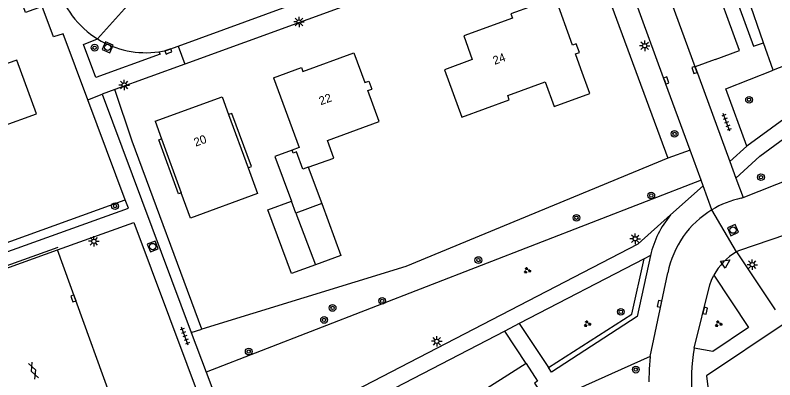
# Model space of a CAD drawing. Extents: x 137999 to 141000, y 397500 to 400501.
# Drawn here: x 138443.6 to 138533.8, y 399864.2 to 399907.5 of the extents above; entities that cross this region are included whole.
import ezdxf

# ---------------------------------------------------------------- set-up
doc = ezdxf.new("R2010")
doc.units = 0
for name, color, linetype in [('gg-afsc-erfafscheiding', 7, 'Continuous'), ('gg-afsc-hekwerk', 7, 'Continuous'), ('gg-anno-huisnummerreeks BGT', 7, 'Continuous'), ('gg-bbg-gedigitaliseerde bebouwing', 7, 'Continuous'), ('gg-bbg-gedigitaliseerde bijgebouw', 7, 'Continuous'), ('gg-bbg-hoofdgebouw', 7, 'Continuous'), ('gg-bbg-luifel en loopbrug', 7, 'Continuous'), ('gg-bbg-onder overbouw', 7, 'Continuous'), ('gg-bbg-pand overbouw', 7, 'Continuous'), ('gg-bbg-tussenscheiding', 7, 'Continuous'), ('gg-knt-verharding', 7, 'Continuous'), ('gt-grn-groengrens', 7, 'Continuous'), ('gt-grn-weggrens', 7, 'Continuous'), ('gt-symb-boom', 7, 'Continuous'), ('gt-symb-gesloten verharding', 7, 'Continuous'), ('gt-symb-groenvak', 7, 'Continuous'), ('gt-symb-kolk', 7, 'Continuous'), ('gt-symb-lichtmast', 7, 'Continuous'), ('gt-symb-rioolschacht', 7, 'Continuous'), ('gt-symb-tegel verharding', 7, 'Continuous'), ('gt-symb-waterafsluiter', 7, 'Continuous')]:
    doc.layers.add(name, color=color, linetype=linetype)

# ---------------------------------------------------------------- blocks, each defined once
blk = doc.blocks.new('gt0-LMAST')
at = {"layer": 'gt-symb-lichtmast'}
for p, q in [((-0.182, 0.173), (-0.447, 0.438)), ((-0.005, 0.246), (-0.005, 0.621)), ((0.172, 0.173), (0.437, 0.438)), ((-0.255, -0.004), (-0.63, -0.004)), ((-0.182, -0.181), (-0.447, -0.446)), ((-0.005, -0.254), (-0.005, -0.629)), ((0.437, -0.446), (0.172, -0.181)), ((0.245, -0.004), (0.62, -0.004))]:
    blk.add_line(p, q, dxfattribs=at)
blk.add_circle((-0.005, -0.004), 0.25, dxfattribs=at)
blk = doc.blocks.new('gt0-KOLK')
at = {"layer": 'gt-symb-kolk'}
blk.add_lwpolyline([(0, 0), (0.375, 0), (0.375, 0.4), (-0.375, 0.4), (-0.375, 0), (0, 0)], dxfattribs=at)
blk = doc.blocks.new('gt0-BOOM')
at = {"layer": 'gt-symb-boom'}
for radius in [0.4, 0.2]:
    blk.add_circle((0, 0), radius, dxfattribs=at)
blk = doc.blocks.new('gt0-RS')
at = {"layer": 'gt-symb-rioolschacht'}
blk.add_lwpolyline([(-0.5, -0.5), (0.5, -0.5), (0.5, 0.5), (-0.5, 0.5)], close=True, dxfattribs=at)
blk.add_circle((0, 0), 0.375, dxfattribs=at)
blk = doc.blocks.new('gt0-TEG1')
at = {"layer": 'gt-symb-tegel verharding'}
for p, q in [((-1.125, 0), (1.125, 0)), ((-0.9, -0.25), (-0.9, 0.25)), ((-0.45, -0.25), (-0.45, 0.25)), ((0, -0.25), (0, 0.25)), ((0.45, -0.25), (0.45, 0.25)), ((0.9, -0.25), (0.9, 0.25))]:
    blk.add_line(p, q, dxfattribs=at)
blk = doc.blocks.new('gt0-GRVAK')
at = {"layer": 'gt-symb-groenvak'}
for p, q in [((-0.11, 0.189), (-0.228, 0.24)), ((-0.182, 0.153), (0.088, 0.153)), ((-0.091, 0.211), (-0.156, 0.322)), ((-0.047, 0.214), (-0.047, 0.393)), ((-0.004, 0.211), (0.061, 0.322)), ((0.015, 0.189), (0.133, 0.24)), ((0.262, -0.052), (0.197, 0.059)), ((0.305, -0.049), (0.305, 0.13)), ((0.349, -0.052), (0.414, 0.059)), ((-0.245, -0.228), (-0.363, -0.177)), ((-0.318, -0.264), (-0.047, -0.264)), ((-0.226, -0.206), (-0.291, -0.095)), ((-0.183, -0.203), (-0.183, -0.024)), ((-0.139, -0.206), (-0.074, -0.095)), ((-0.12, -0.228), (-0.002, -0.177)), ((0.243, -0.074), (0.125, -0.023)), ((0.17, -0.11), (0.441, -0.11)), ((0.368, -0.074), (0.486, -0.023))]:
    blk.add_line(p, q, dxfattribs=at)
blk = doc.blocks.new('gt0-WAFSL')
at = {"layer": 'gt-symb-waterafsluiter'}
for p, q in [((-0.5, -0.333), (0, 0.667)), ((0, 0.667), (0.5, -0.333)), ((0.5, -0.333), (-0.5, -0.333))]:
    blk.add_line(p, q, dxfattribs=at)
blk = doc.blocks.new('gt0-GESVH1')
at = {"layer": 'gt-symb-gesloten verharding'}
for p, q in [((-0.992, -0.261), (0.008, 0.239)), ((0.008, -0.261), (-0.992, 0.239)), ((0.008, 0.239), (1.008, -0.261)), ((1.008, 0.239), (0.008, -0.261))]:
    blk.add_line(p, q, dxfattribs=at)

msp = doc.modelspace()

# ---------------------------------------------------------------- linework, layer by layer
at = {"layer": 'gg-afsc-erfafscheiding'}
for p, q in [((138510.633, 399918.829), (138521.062, 399890.518)), ((138504.232, 399866.156), (138497.197, 399861.692))]:
    msp.add_line(p, q, dxfattribs=at)
for points in [[(138465.74, 399870.235), (138457.454, 399892.56), (138455.389, 399898.665)], [(138521.062, 399890.518), (138489.946, 399877.681), (138465.74, 399870.235)], [(138406.473, 399871.592), (138418.282, 399875.411), (138424.683, 399874.056), (138456.624, 399885.594)]]:
    msp.add_lwpolyline(points, dxfattribs=at)
at = {"layer": 'gg-afsc-hekwerk'}
for p, q in [((138532.427, 399904.226), (138522.942, 399931.773)), ((138549.189, 399907.26), (138533.608, 399900.976)), ((138448.623, 399879.941), (138434.491, 399874.879))]:
    msp.add_line(p, q, dxfattribs=at)
at = {"layer": 'gg-bbg-gedigitaliseerde bebouwing'}
for points in [[(138502.06, 399897.97), (138506.519, 399899.592), (138507.595, 399896.645), (138511.824, 399898.189), (138510.75, 399901.13)], [(138478.37, 399889.446), (138481.399, 399890.549), (138480.642, 399892.63), (138486.802, 399894.873), (138485.445, 399898.548), (138485.91, 399898.72)], [(138478.37, 399889.446), (138477.733, 399889.21), (138476.97, 399891.271), (138476.589, 399891.13), (138476.461, 399891.476)]]:
    msp.add_lwpolyline(points, dxfattribs=at)
at = {"layer": 'gg-bbg-gedigitaliseerde bijgebouw'}
for p, q in [((138476.902, 399884.006), (138476.358, 399885.446)), ((138479.964, 399885.14), (138476.902, 399884.006))]:
    msp.add_line(p, q, dxfattribs=at)
for points in [[(138479.217, 399877.879), (138476.38, 399876.828), (138473.572, 399884.415), (138476.358, 399885.446)], [(138479.964, 399885.14), (138482.238, 399878.997), (138479.217, 399877.879)]]:
    msp.add_lwpolyline(points, dxfattribs=at)
at = {"layer": 'gg-bbg-hoofdgebouw'}
for p, q in [((138460.18, 399894.92), (138468.13, 399897.83)), ((138468.13, 399897.83), (138468.91, 399895.698)), ((138460.18, 399894.92), (138460.947, 399892.816))]:
    msp.add_line(p, q, dxfattribs=at)
for points in [[(138510.75, 399901.13), (138510.11, 399902.92), (138510.57, 399903.08), (138510.21, 399904.12), (138509.75, 399903.95), (138507.72, 399909.6), (138502.41, 399907.68), (138502.62, 399907.15), (138496.83, 399905.06), (138497.82, 399902.24), (138494.54, 399901.03), (138496.61, 399895.39), (138502.25, 399897.46), (138502.06, 399897.97)], [(138474.22, 399900.07), (138477.56, 399901.28), (138477.72, 399900.82), (138483.79, 399903.03), (138485.09, 399899.51), (138485.57, 399899.67), (138485.91, 399898.72)], [(138441.92, 399894.29), (138446.07, 399895.79), (138443.75, 399902.17), (138439.58, 399900.72), (138438.9, 399902.56)], [(138474.22, 399900.07), (138477.284, 399891.781), (138476.461, 399891.476)], [(138471.223, 399889.378), (138472.34, 399886.326), (138464.376, 399883.411), (138463.277, 399886.427)]]:
    msp.add_lwpolyline(points, dxfattribs=at)
at = {"layer": 'gg-bbg-luifel en loopbrug'}
for p, q in [((138476.461, 399891.476), (138474.407, 399890.716)), ((138474.407, 399890.716), (138476.358, 399885.446)), ((138478.37, 399889.446), (138479.964, 399885.14))]:
    msp.add_line(p, q, dxfattribs=at)
at = {"layer": 'gg-bbg-onder overbouw'}
for p, q in [((138468.91, 399895.698), (138471.223, 399889.378)), ((138460.947, 399892.816), (138463.277, 399886.427))]:
    msp.add_line(p, q, dxfattribs=at)
at = {"layer": 'gg-bbg-pand overbouw'}
for points in [[(138471.223, 399889.378), (138471.618, 399889.523), (138469.305, 399895.843), (138468.91, 399895.698)], [(138463.277, 399886.427), (138462.957, 399886.31), (138460.628, 399892.699), (138460.947, 399892.816)]]:
    msp.add_lwpolyline(points, dxfattribs=at)
at = {"layer": 'gg-bbg-tussenscheiding'}
msp.add_line((138476.902, 399884.006), (138479.217, 399877.879), dxfattribs=at)
at = {"layer": 'gg-knt-verharding'}
for p, q in [((138462.915, 399903.843), (138507.042, 399919.934)), ((138510.633, 399918.829), (138463.713, 399901.703)), ((138520.574, 399900.063), (138514.73, 399915.98)), ((138533.608, 399900.976), (138532.427, 399904.226)), ((138526.693, 399902.245), (138524.318, 399901.378)), ((138463.713, 399901.703), (138455.389, 399898.665)), ((138524.318, 399901.378), (138528.448, 399890.126)), ((138523.72, 399891.494), (138520.574, 399900.063)), ((138455.389, 399898.665), (138453.87, 399898.11)), ((138453.87, 399898.11), (138464.468, 399869.841)), ((138456.624, 399885.594), (138452.172, 399897.474)), ((138525.029, 399887.927), (138523.72, 399891.494)), ((138530.009, 399885.872), (138541.836, 399890.547)), ((138528.448, 399890.126), (138529.167, 399888.166)), ((138525.277, 399887.252), (138525.029, 399887.927)), ((138529.167, 399888.166), (138530.009, 399885.872)), ((138521.409, 399883.801), (138525.277, 399887.252)), ((138526.318, 399884.41), (138525.277, 399887.252)), ((138529.793, 399885.788), (138530.009, 399885.872)), ((138434.682, 399874.673), (138448.596, 399879.655)), ((138519.03, 399878.99), (138518.278, 399878.6)), ((138529.24, 399879.406), (138533.81, 399872.52)), ((138518.278, 399878.6), (138503.413, 399870.898)), ((138519, 399867), (138521.08, 399876.93)), ((138503.413, 399870.898), (138506.905, 399865.669)), ((138464.468, 399869.841), (138466.235, 399865.128)), ((138504.232, 399866.156), (138501.702, 399870.011)), ((138466.235, 399865.128), (138469.8, 399855.62))]:
    msp.add_line(p, q, dxfattribs=at)
for points in [[(138515.17, 399933.744), (138519.188, 399922.761), (138523.719, 399924.416), (138531.253, 399903.831), (138532.427, 399904.226)], [(138526.693, 399902.245), (138529.597, 399903.305), (138522.685, 399922.202), (138519.777, 399921.149)], [(138524.318, 399901.378), (138517.979, 399918.652), (138517.72, 399919.483), (138517.385, 399920.286)], [(138452.172, 399897.474), (138449.249, 399905.272), (138448.098, 399904.915), (138446.738, 399908.549), (138444.792, 399907.839), (138443.766, 399910.764)], [(138460.63, 399903.163), (138460.76, 399902.87), (138453.13, 399900.09), (138451.67, 399904.01), (138453.343, 399904.679)], [(138460.63, 399903.163), (138461.48, 399903.32), (138462.915, 399903.843)], [(138550.903, 399903.161), (138545.1, 399902.64), (138530.46, 399891.95)], [(138529.167, 399888.166), (138532.01, 399890.78), (138545.79, 399900.87), (138555.203, 399901.699)], [(138530.46, 399891.95), (138527.973, 399898.748), (138533.608, 399900.976)], [(138425.879, 399873.446), (138457, 399884.59), (138456.624, 399885.594)], [(138469.8, 399855.62), (138517.54, 399880.35), (138521.409, 399883.801)], [(138448.596, 399879.655), (138457.63, 399882.89), (138468.17, 399854.78)], [(138535.193, 399881.453), (138529.489, 399879.539), (138529.24, 399879.406)], [(138434.682, 399874.673), (138443.22, 399851.18), (138457.11, 399856.15), (138448.596, 399879.655)], [(138519.03, 399878.99), (138517.42, 399871.72), (138507.266, 399865.128), (138506.905, 399865.669)], [(138526.541, 399876.627), (138530.668, 399870.424), (138526.42, 399867.59), (138524.21, 399867.979)], [(138524.21, 399867.979), (138526.07, 399875.48), (138526.279, 399876.064), (138526.541, 399876.627)], [(138534.916, 399870.866), (138525.68, 399864.69), (138526.396, 399858.861)], [(138501.702, 399870.011), (138449.53, 399842.98), (138443.84, 399841.5)], [(138519, 399867), (138509.01, 399862.51), (138516.566, 399851.281), (138520.848, 399854.228)], [(138519, 399867), (138518.867, 399865.503), (138518.821, 399864.001)], [(138504.232, 399866.156), (138505.611, 399864.054), (138505.25, 399863.82), (138527.43, 399830.88), (138531.4, 399833.63), (138537.473, 399824.535)]]:
    msp.add_lwpolyline(points, dxfattribs=at)
for centre, radius, start, end in [((138459.087, 399913.983), 10.934, 195.32186, 238.31211), ((138459.081, 399913.99), 10.938, 238.35556, 278.13989), ((138532.155, 399874.761), 11.277, 102.0897, 121.17159), ((138532.158, 399874.746), 11.291, 121.1461, 168.8493), ((138532.558, 399873.483), 6.789, 119.26021, 152.41315), ((138544.846, 399864.306), 20.96, 169.90668, 202.27662)]:
    msp.add_arc(centre, radius, start, end, dxfattribs=at)
at = {"layer": 'gt-grn-groengrens'}
for p, q in [((138523.72, 399891.494), (138521.062, 399890.518)), ((138525.029, 399887.927), (138466.235, 399865.128)), ((138464.468, 399869.841), (138465.74, 399870.235))]:
    msp.add_line(p, q, dxfattribs=at)
msp.add_lwpolyline([(138506.905, 399865.669), (138516.818, 399872.008), (138518.278, 399878.6)], dxfattribs=at)
at = {"layer": 'gt-grn-weggrens'}
for p, q in [((138453.343, 399904.679), (138456.882, 399908.652)), ((138462.915, 399903.843), (138463.713, 399901.703)), ((138452.172, 399897.474), (138453.87, 399898.11)), ((138530.46, 399891.95), (138528.448, 399890.126)), ((138529.24, 399879.406), (138526.318, 399884.41)), ((138503.413, 399870.898), (138501.702, 399870.011))]:
    msp.add_line(p, q, dxfattribs=at)
msp.add_arc((138530.078, 399876.521), 11.321, 139.97563, 167.40034, dxfattribs=at)

# ---------------------------------------------------------------- block references
at = {"layer": 'gt-symb-boom'}
for p in [(138452.988, 399903.645), (138530.733, 399897.462), (138521.879, 399893.415), (138532.146, 399888.273), (138519.11, 399886.098), (138455.41, 399884.84), (138510.223, 399883.453), (138498.572, 399878.435), (138487.144, 399873.592), (138481.256, 399872.757), (138515.498, 399872.292), (138480.242, 399871.331), (138471.291, 399867.573), (138517.271, 399865.43)]:
    msp.add_blockref('gt0-BOOM', p, dxfattribs=at)
at = {"layer": 'gt-symb-gesloten verharding', "rotation": -67.97515406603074}
msp.add_blockref('gt0-GESVH1', (138445.727, 399865.322), dxfattribs=at)
at = {"layer": 'gt-symb-groenvak'}
for p in [(138504.358, 399877.205), (138511.504, 399870.874), (138527.073, 399870.874)]:
    msp.add_blockref('gt0-GRVAK', p, dxfattribs=at)
at = {"layer": 'gt-symb-kolk'}
for p, rotation in [((138461.819, 399903.018), 20.066349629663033), ((138524.058, 399900.925), -69.82605505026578), ((138520.712, 399899.684), -69.8260550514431), ((138450.286, 399873.814), -70.06095208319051), ((138520.296, 399873.196), 78.17329607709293), ((138525.325, 399872.477), -103.93901435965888)]:
    msp.add_blockref('gt0-KOLK', p, dxfattribs=dict(at, rotation=rotation))
at = {"layer": 'gt-symb-lichtmast'}
for p in [(138477.276, 399906.702), (138518.333, 399903.873), (138456.504, 399899.218), (138517.205, 399880.962), (138452.907, 399880.668), (138531.114, 399877.894), (138493.638, 399868.795)]:
    msp.add_blockref('gt0-LMAST', p, dxfattribs=at)
at = {"layer": 'gt-symb-rioolschacht'}
for p, rotation in [((138454.545, 399903.696), -24.003190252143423), ((138528.819, 399881.99), 24.003190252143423), ((138459.892, 399880.045), -68.59226005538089)]:
    msp.add_blockref('gt0-RS', p, dxfattribs=dict(at, rotation=rotation))
at = {"layer": 'gt-symb-tegel verharding'}
for p, rotation in [((138528.046, 399894.774), 110.24750150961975), ((138463.707, 399869.4), 110.24750150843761)]:
    msp.add_blockref('gt0-TEG1', p, dxfattribs=dict(at, rotation=rotation))
at = {"layer": 'gt-symb-waterafsluiter', "rotation": -56.42118627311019}
msp.add_blockref('gt0-WAFSL', (138527.892, 399878.091), dxfattribs=at)

# ---------------------------------------------------------------- texts
at = {"layer": 'gg-anno-huisnummerreeks BGT'}
for s, rotation, p in [('24', 19.9, (138500.504, 399901.602)), ('22', 20, (138479.85, 399896.806)), ('20', 20.1, (138464.988, 399891.889))]:
    msp.add_text(s, height=1, rotation=rotation, dxfattribs=at).set_placement(p)

doc.saveas('drawing.dxf')
